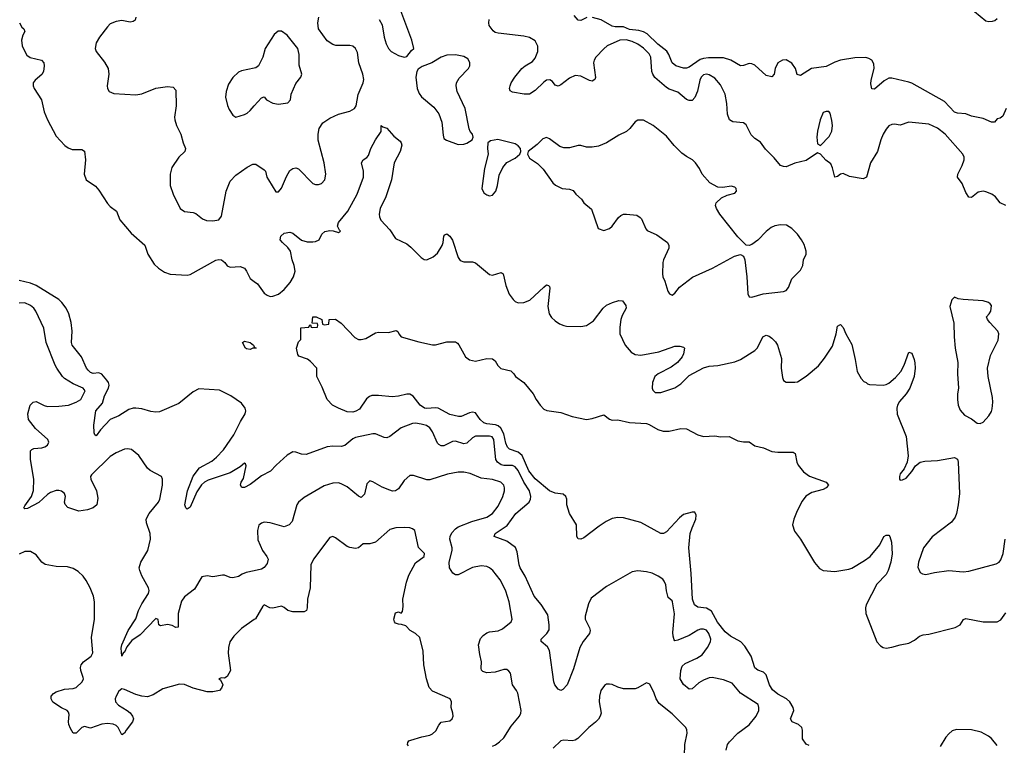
# Model space of a CAD drawing. Header units: inches. Extents: x 2134017 to 2292458, y 756222 to 916513.
# Tile 276 of 387: x 2208355 to 2215259, y 892085 to 897173. Entities that reach past the tile are written whole.
import ezdxf

# ---------------------------------------------------------------- set-up
doc = ezdxf.new("R2010")
doc.units = ezdxf.units.IN
doc.header["$MEASUREMENT"] = 0
doc.layers.add('C2809', color=7, linetype='Continuous')
doc.layers.add('C2819', color=7, linetype='Continuous')

msp = doc.modelspace()

# ---------------------------------------------------------------- linework, layer by layer
at = {"layer": 'C2809', "color": 5}
for points, elevation in [([(2208352.7, 897150), (2208370, 897121), (2208384.7, 897110), (2208390.9, 897090.9), (2208375.9, 897064.1), (2208368.4, 897030), (2208373.1, 896990), (2208390.3, 896950), (2208405.3, 896925.3), (2208428.3, 896908.3), (2208508.5, 896888.5), (2208523.8, 896870), (2208526.7, 896850), (2208521.7, 896810), (2208510.2, 896789.8), (2208462, 896750), (2208450.2, 896730), (2208448.9, 896710), (2208455.8, 896690), (2208506.7, 896610), (2208527.3, 896527.3), (2208550, 896470.8), (2208610, 896357.3), (2208670.4, 896290.4), (2208694.6, 896274.6), (2208723.4, 896263.4), (2208790, 896262.8), (2208810, 896252), (2208816.3, 896190), (2208806, 896090), (2208820.7, 896050), (2208885.1, 896005.1), (2208910, 895977.3), (2208970, 895884), (2208990, 895862), (2209033.4, 895830), (2209057.1, 895770), (2209136.2, 895676.2), (2209231.3, 895591.3), (2209252.9, 895530), (2209298.7, 895458.7), (2209327.7, 895430), (2209370, 895401.6), (2209410, 895388), (2209530, 895380.5), (2209550, 895386.4), (2209730, 895486), (2209750, 895491.4), (2209768.8, 895488.8), (2209792.7, 895470), (2209810, 895447.3), (2209830, 895437.1), (2209901.6, 895441.6), (2209931.2, 895431.2), (2209946, 895410), (2209970, 895359.1), (2210000, 895337)], 340), ([(2209168.4, 897190), (2209163.8, 897170), (2209150, 897159.7), (2209130, 897156.4), (2209070, 897167.4), (2209030, 897160.4), (2208990, 897143.1), (2208970, 897124.2), (2208915.3, 897050), (2208892, 897010), (2208884.4, 896970), (2208890.4, 896950.4), (2208950, 896874.8), (2208974.9, 896830), (2208980.3, 896790), (2208968, 896710), (2208970.6, 896690), (2208982.8, 896670), (2209014.4, 896654.4), (2209170, 896646), (2209210, 896653.4), (2209310, 896693.6), (2209390, 896705.5), (2209430, 896698.8), (2209450, 896678), (2209451.7, 896570), (2209441.3, 896490), (2209443.1, 896470), (2209454, 896430), (2209484.9, 896370), (2209500.3, 896310), (2209517, 896270), (2209512.2, 896250), (2209470, 896209.4), (2209422.3, 896137.7), (2209410.4, 896090), (2209410.5, 896010.5), (2209430.7, 895950), (2209478.8, 895850), (2209510, 895827.7), (2209570, 895822), (2209590, 895814.8), (2209636.4, 895776.4), (2209665.5, 895765.5), (2209710, 895763.7), (2209750, 895770.4), (2209770, 895796), (2209801.4, 895970), (2209830, 896040.3), (2209870, 896082.7), (2209950, 896139.1), (2209990, 896161), (2210000, 896161)], 360), ([(2210000, 896833), (2209910, 896813.6), (2209890, 896804.5), (2209850, 896766.6), (2209819.2, 896720.8), (2209803, 896670), (2209798, 896630), (2209812.3, 896572.3), (2209824.4, 896544.4), (2209850, 896502.8), (2209870, 896490.7), (2209930, 896508.2), (2209950, 896518), (2209970, 896535.5), (2210000, 896568.9)], 380), ([(2210000, 893935.7), (2209970, 893912.8), (2209930, 893893.6), (2209912.5, 893892.5), (2209903.5, 893910), (2209908.5, 893930), (2209923.6, 893956.4), (2209943.7, 894043.7), (2209939.1, 894059.1), (2209930, 894063.7), (2209901.3, 894038.7), (2209830, 893996.5), (2209675.2, 893944.8), (2209650, 893929.8), (2209629.5, 893910.5), (2209597.7, 893862.3), (2209550, 893755.1), (2209530, 893740.9), (2209519.3, 893750), (2209513.6, 893770), (2209531.9, 893870), (2209570, 893972.2), (2209615.1, 894030), (2209701.7, 894078.3), (2209735.6, 894104.4), (2209782.7, 894157.3), (2209857.3, 894262.7), (2209903.8, 894356.2), (2209936.4, 894410), (2209940.5, 894430), (2209936.3, 894450), (2209910, 894484.2), (2209835, 894535), (2209756.2, 894576.2), (2209610, 894584.6), (2209570, 894564.7), (2209470, 894481.1), (2209336, 894424), (2209310, 894421.3), (2209273.5, 894426.5), (2209210, 894444), (2209170, 894449.8), (2209150, 894449.8), (2209119.3, 894440.7), (2209050, 894395.8), (2208990, 894369.7), (2208922.2, 894297.8), (2208890, 894256), (2208881.6, 894261.6), (2208876.6, 894276.6), (2208873.8, 894330), (2208889.6, 894430), (2208936.1, 894483.9), (2208950, 894536.5), (2208978.3, 894590), (2208982, 894610), (2208976.9, 894630), (2208966.5, 894646.5), (2208930, 894687.1), (2208910, 894697.8), (2208870, 894693.2), (2208850, 894699.8), (2208834.8, 894714.8), (2208823.7, 894730), (2208788.1, 894808.1), (2208723.5, 894890), (2208718.9, 894910), (2208722.8, 894990), (2208715.3, 895050), (2208699.3, 895110), (2208679.8, 895150), (2208649.8, 895190), (2208628.4, 895210), (2208470, 895309.9), (2208430, 895326.3), (2208350, 895343.4)], 340), ([(2210000, 893309.5), (2209942.9, 893297.1), (2209914, 893286), (2209890, 893269.6), (2209850, 893259.5), (2209830, 893260.9), (2209790, 893277), (2209777.6, 893277.6), (2209710, 893265.6), (2209670, 893272.7), (2209632.8, 893267.2), (2209580.2, 893179.8), (2209510, 893125.1), (2209490, 893094.5), (2209466, 893010), (2209467.1, 892912.9), (2209450, 892911.5), (2209424.8, 892924.8), (2209390, 892932.1), (2209342.4, 892922.4), (2209329.7, 892929.7), (2209326.6, 892966.6), (2209310, 892974.7), (2209199.3, 892860.7), (2209140.4, 892819.6), (2209105.7, 892774.3), (2209090, 892738), (2209083.4, 892736.6), (2209074.9, 892725.1), (2209070, 892709.3), (2209066.6, 892766.6), (2209071.1, 892790), (2209115.3, 892890), (2209168.3, 892971.7), (2209188.7, 893031.3), (2209210, 893076.9), (2209258.7, 893150), (2209262.7, 893170), (2209258, 893190), (2209210, 893273.6), (2209196.2, 893310), (2209193.6, 893330), (2209204.8, 893370), (2209253.3, 893450), (2209272.1, 893530), (2209269.8, 893569.8), (2209244.2, 893644.2), (2209242.7, 893670), (2209262.6, 893710), (2209328, 893790), (2209336.8, 893810), (2209356, 893910), (2209355.1, 893950), (2209350, 893968.7), (2209270, 894012.3), (2209250, 894029.4), (2209190, 894116), (2209138.4, 894158.4), (2209110, 894164.5), (2209090, 894160.5), (2209030, 894136), (2208990, 894110.9), (2208858.2, 893981.8), (2208852, 893970), (2208854.6, 893950), (2208893.6, 893870), (2208903, 893817), (2208894.8, 893770), (2208870, 893749), (2208830, 893736), (2208770, 893726.6), (2208692.5, 893752.5), (2208672.9, 893772.9), (2208669.4, 893790), (2208676, 893830), (2208669.2, 893850), (2208647.6, 893867.6), (2208630, 893872.8), (2208610, 893872.1), (2208570, 893858.2), (2208550, 893844.6), (2208490, 893786.4), (2208410, 893746.2), (2208390, 893743.5), (2208384.4, 893750), (2208390, 893764), (2208438.2, 893830), (2208451.7, 893871.7), (2208454.7, 893950), (2208429.6, 894090), (2208431.3, 894148.7), (2208440.1, 894159.9), (2208453.3, 894166.7), (2208510, 894170.4), (2208530, 894178.4), (2208549.3, 894190), (2208558, 894210), (2208552, 894230), (2208466, 894306), (2208416.2, 894370), (2208411.6, 894410), (2208428.7, 894470), (2208448.4, 894491.6), (2208470, 894495.5), (2208527.2, 894467.2), (2208550, 894461.7), (2208630, 894462.4), (2208697.6, 894470), (2208749.6, 894490), (2208784.2, 894510), (2208813, 894570), (2208798.7, 894590), (2208730, 894619.4), (2208670, 894656.1), (2208655.7, 894670), (2208616, 894730), (2208604.4, 894750), (2208540.9, 894910), (2208523.1, 895010), (2208467.6, 895130), (2208453.5, 895150), (2208431.2, 895170), (2208390, 895187.4), (2208350, 895185.1)], 360), ([(2210000, 894868.8), (2209990, 894868.7), (2209970, 894861.2), (2209945.2, 894865.2), (2209938, 894870), (2209918, 894910), (2209930, 894918), (2209972, 894910), (2209994, 894890), (2209998, 894878), (2210000, 894877)], 320), ([(2210000, 892967), (2209910, 892905.1), (2209856, 892850), (2209829.3, 892810.7), (2209819, 892770), (2209816.1, 892730), (2209832, 892610), (2209810, 892566.6), (2209790, 892555.1), (2209770, 892557.2), (2209752, 892550), (2209763.5, 892543.5), (2209778, 892510), (2209770, 892485.2), (2209754.8, 892470), (2209710, 892458.7), (2209670, 892460.3), (2209570, 892485.1), (2209510, 892511.5), (2209474.2, 892514.1), (2209359, 892481), (2209290, 892438), (2209250, 892424.5), (2209210, 892428.7), (2209170, 892440.3), (2209090, 892476.9), (2209070, 892481.3), (2209050, 892464.2), (2209032.2, 892430), (2209025, 892410), (2209027.5, 892390), (2209046.7, 892366.7), (2209108.4, 892330), (2209130, 892311.8), (2209146.7, 892290), (2209152, 892270), (2209146.7, 892250), (2209100.3, 892190), (2209090, 892169.3), (2209070, 892159.3), (2209044.2, 892210), (2209030, 892224.2), (2209010, 892232.1), (2208970, 892238), (2208930, 892232.6), (2208850, 892205.1), (2208810, 892216), (2208790, 892209.4), (2208750, 892169.6), (2208730, 892169.6), (2208710, 892202), (2208699.4, 892230), (2208696.2, 892250), (2208700.6, 892300.6), (2208697.1, 892317.1), (2208687.3, 892330), (2208647.5, 892347.5), (2208587.2, 892387.2), (2208574.5, 892410), (2208576.4, 892430), (2208590.7, 892449.3), (2208610, 892460.8), (2208670, 892479.1), (2208730, 892483.9), (2208750, 892490.2), (2208793.8, 892530), (2208801.6, 892550), (2208800.9, 892560.9), (2208784.1, 892610), (2208781.6, 892630), (2208785.8, 892650), (2208802.3, 892670), (2208855.1, 892710), (2208866.8, 892733.2), (2208859.3, 892840.7), (2208879.6, 892970), (2208879.5, 893090), (2208872, 893130), (2208849.5, 893190), (2208820.8, 893240.8), (2208799.5, 893270), (2208764.2, 893304.2), (2208730, 893325.1), (2208690, 893336.5), (2208610, 893339.4), (2208532.1, 893352.1), (2208509.8, 893370), (2208470, 893421.3), (2208430, 893442.9), (2208390, 893442.9), (2208350, 893425.1)], 380)]:
    msp.add_lwpolyline(points, dxfattribs=dict(at, elevation=elevation))
at = {"layer": 'C2819', "color": 5}
for points, elevation in [([(2210874.9, 897174.9), (2210895.9, 897135.9), (2210910.2, 897050), (2210923.5, 897003.5), (2210940.3, 896970), (2210960.4, 896950), (2211010, 896922), (2211050, 896910.7), (2211070, 896916), (2211102, 896958), (2211118, 896970), (2211103.7, 897030), (2210998.4, 897310)], 360), ([(2212331.9, 897188.1), (2212290, 897168.3), (2212270, 897169.6), (2212242.7, 897202.7)], 320), ([(2215010, 897262.2), (2215130, 897165.6), (2215150, 897160.6), (2215177.4, 897162.6), (2215192.5, 897167.5), (2215210, 897180.8)], 320), ([(2210000, 896161), (2210010, 896161), (2210070, 896120.7), (2210078, 896110), (2210088.4, 896070), (2210098.4, 896050), (2210150, 895966.8), (2210170, 895966.8), (2210190, 895990.8), (2210225.6, 896074.4), (2210250, 896114.8), (2210270, 896130.7), (2210290, 896134.8), (2210310, 896126.8), (2210410, 896024.9), (2210430, 896018), (2210450, 896018), (2210470, 896025.5), (2210494.5, 896050), (2210501.6, 896090), (2210490, 896168.7), (2210447.9, 896327.9), (2210446.6, 896370), (2210455.6, 896410), (2210480.5, 896450), (2210530, 896483.1), (2210589.8, 896510.2), (2210670, 896532.4), (2210702, 896550), (2210714.8, 896570), (2210728.4, 896648.4), (2210763.5, 896730), (2210767, 896753), (2210760.7, 896790), (2210732.2, 896870), (2210722.8, 896942.8), (2210710, 896971.5), (2210690, 896988.3), (2210670, 896992.8), (2210571.9, 896991.9), (2210550, 896998.4), (2210510, 897026), (2210449.6, 897110), (2210444.2, 897150), (2210453.3, 897190)], 360), ([(2215270.4, 895869.6), (2215230, 895889.6), (2215197.6, 895930), (2215172, 895950), (2215130, 895966.9), (2215110, 895969.7), (2215075.8, 895964.2), (2215030, 895926), (2215010, 895929.3), (2214990, 895961.2), (2214964.9, 896024.9), (2214932, 896070), (2214933.3, 896090), (2214964.2, 896150), (2214976.9, 896190), (2214976.9, 896210), (2214969.6, 896230), (2214844, 896370), (2214790, 896413.1), (2214730, 896441.5), (2214590, 896454.8), (2214530, 896434), (2214490, 896440.7), (2214470, 896438.4), (2214450, 896429.4), (2214430, 896406), (2214410.2, 896369.8), (2214393.7, 896330), (2214370.4, 896250), (2214321.3, 896170), (2214291.9, 896068.1), (2214270, 896057), (2214173.4, 896073.4), (2214130, 896095.1), (2214110, 896089.4), (2214090, 896073.2), (2214070, 896069.2), (2214054.9, 896134.9), (2214042, 896162), (2214007.5, 896187.5), (2213970, 896229), (2213950, 896239), (2213870, 896186), (2213790, 896166.6), (2213730, 896141.2), (2213710, 896142.7), (2213689.3, 896150), (2213644.8, 896204.8), (2213585.7, 896265.7), (2213550, 896313.6), (2213510, 896340.4), (2213484.8, 896364.8), (2213450, 896436), (2213429.5, 896449.5), (2213355.9, 896455.9), (2213331.6, 896471.6), (2213318, 896510), (2213314.6, 896585.4), (2213300.7, 896650), (2213270, 896716.9), (2213230, 896762.4), (2213190, 896785.7), (2213170, 896790.6), (2213150, 896786), (2213133.2, 896770), (2213124.1, 896750), (2213108, 896672), (2213090, 896628), (2213070, 896607.6), (2213050, 896605.8), (2213030, 896613.8), (2212970, 896666), (2212910, 896684.8), (2212890, 896696.8), (2212808.9, 896768.9), (2212794.8, 896790), (2212788.4, 896810), (2212780.2, 896910), (2212770, 896932.9), (2212730, 896972.4), (2212690, 897001.8), (2212650, 897019.8), (2212608.6, 897031.4), (2212562.8, 897030), (2212475.5, 896990), (2212450, 896969.7), (2212393.7, 896910), (2212382.6, 896890), (2212379.5, 896870), (2212392.3, 896767.7), (2212387, 896753), (2212370, 896742), (2212350, 896746.3), (2212290, 896776.9), (2212250, 896782.6), (2212210, 896763.1), (2212150, 896715.6), (2212130, 896706.6), (2212110, 896714.5), (2212090, 896739.5), (2212072.3, 896752.3), (2212050, 896749.7), (2212030, 896735.8), (2211970, 896675.8), (2211930, 896651.5), (2211891.6, 896651.6), (2211810, 896665.2), (2211794, 896674), (2211789.2, 896690), (2211793.2, 896710), (2211800.9, 896730), (2211826.6, 896770), (2211875.1, 896830), (2211899.3, 896850), (2211950, 896880.3), (2211970, 896903.8), (2211987.4, 896950), (2211988.5, 896988.5), (2211970, 897025.1), (2211930, 897047.1), (2211890, 897057.8), (2211710, 897077.6), (2211690, 897084.4), (2211675.4, 897095.4), (2211647.8, 897132.2), (2211643.5, 897150), (2211646.2, 897173.8)], 340), ([(2215271.5, 896550), (2215250, 896497.2), (2215230, 896482.7), (2215210, 896477), (2215190, 896454), (2215170, 896454), (2215110, 896480.4), (2215030, 896497.4), (2214990, 896512.8), (2214930, 896518.5), (2214910, 896525.7), (2214839.1, 896599.1), (2214610, 896727.9), (2214590, 896735.3), (2214470, 896764.1), (2214450, 896762.9), (2214416.7, 896743.3), (2214350, 896687), (2214330, 896689.2), (2214323.8, 896723.8), (2214324.5, 896750), (2214346.6, 896830), (2214344.6, 896864.6), (2214329.8, 896889.8), (2214310, 896901.5), (2214287.2, 896907.2), (2214210, 896905), (2214110, 896889), (2214070, 896875.9), (2214010, 896845.7), (2213907.3, 896830), (2213830, 896780.9), (2213807.8, 896787.8), (2213795.8, 896830), (2213770, 896868), (2213730, 896891.6), (2213704, 896890), (2213670.4, 896870), (2213652.2, 896830), (2213644.9, 896790), (2213630, 896772.7), (2213590, 896782.4), (2213510, 896854.3), (2213490, 896864), (2213470, 896865.4), (2213430, 896851.1), (2213410, 896849.7), (2213342, 896890), (2213290, 896904.5), (2213186.1, 896906.1), (2213150, 896902), (2213126.1, 896893.9), (2213050, 896839.7), (2213030, 896832.8), (2213010, 896833.7), (2212956, 896850), (2212930, 896871.6), (2212907.7, 896930), (2212893.5, 896953.5), (2212830, 897000.5), (2212754.8, 897074.8), (2212730, 897088.3), (2212696.7, 897096.7), (2212630, 897103.2), (2212590, 897122.9), (2212530, 897122.6), (2212510, 897127.7), (2212432.7, 897172.7), (2212371.1, 897188.9)], 320), ([(2210000, 896568.9), (2210050, 896624.7), (2210070, 896631.3), (2210084.7, 896610), (2210130, 896587.3), (2210170, 896581), (2210235.3, 896590), (2210253.2, 896610), (2210257.2, 896650), (2210290, 896724.7), (2210326, 896770), (2210332.3, 896790), (2210314.9, 896854.9), (2210315.1, 896930), (2210305.4, 896970), (2210230, 897065.1), (2210190, 897091.6), (2210168.3, 897091.7), (2210138.8, 897070), (2210076.4, 896970), (2210060.4, 896910), (2210030, 896849.2), (2210010, 896835.1), (2210000, 896833)], 380), ([(2210000, 895337), (2210021.3, 895321.3), (2210070, 895256.3), (2210090, 895240.4), (2210110, 895232.4), (2210130, 895233.7), (2210170, 895248.7), (2210210, 895281.3), (2210251.5, 895330), (2210275.1, 895370), (2210286, 895410), (2210280.5, 895450), (2210265.6, 895490), (2210254.3, 895550), (2210236, 895576), (2210197, 895610), (2210180.9, 895630), (2210185.4, 895654.6), (2210210, 895677.3), (2210250, 895683.8), (2210270, 895676.4), (2210330, 895628), (2210370, 895615.5), (2210410, 895616.4), (2210430, 895618.4), (2210455.1, 895630), (2210472.7, 895670), (2210493.3, 895686.7), (2210530, 895694.4), (2210552.8, 895692.8), (2210590, 895682), (2210604, 895690), (2210596.6, 895696.6), (2210584.4, 895724.4), (2210589.7, 895750), (2210656.4, 895830), (2210720.6, 895950), (2210765.3, 896070), (2210766.2, 896110), (2210752.7, 896170), (2210764, 896190), (2210790, 896207.7), (2210799.5, 896220.5), (2210817.7, 896270), (2210850, 896330.6), (2210889.2, 896390), (2210890, 896432), (2210902, 896422), (2210930, 896411.3), (2210977.5, 896357.5), (2211021.7, 896321.7), (2211030.6, 896310), (2211034.2, 896294.2), (2211022.7, 896250), (2210980.2, 896170), (2210962.6, 896050), (2210921.8, 895930), (2210883.5, 895850), (2210875.9, 895810), (2210877.6, 895790), (2210887.1, 895767.1), (2210950, 895699.5), (2210990, 895638), (2211070, 895600.5), (2211098, 895578), (2211170, 895504.9), (2211190, 895490.5), (2211210, 895488.8), (2211254.5, 895510), (2211284.4, 895535.6), (2211317.6, 895590), (2211325.1, 895610), (2211330, 895654), (2211335.3, 895664.7), (2211350, 895670.8), (2211370, 895654), (2211390, 895626.8), (2211430, 895504.7), (2211443.4, 895483.4), (2211470, 895475.5), (2211530, 895474.9), (2211550, 895467.7), (2211650, 895387.3), (2211670, 895382), (2211730, 895400.7), (2211746, 895390), (2211762.8, 895310), (2211787.8, 895247.8), (2211815.3, 895210), (2211830, 895196.5), (2211850, 895187.4), (2211890, 895188.9), (2211932.5, 895207.5), (2212030, 895298), (2212050, 895313), (2212062, 895310), (2212070, 895302), (2212072.4, 895290), (2212058.5, 895161.4), (2212067.4, 895110), (2212084.3, 895084.3), (2212110, 895061.1), (2212140.9, 895040.9), (2212170, 895028.9), (2212190, 895024.4), (2212290, 895022), (2212330, 895028.8), (2212378.6, 895061.4), (2212446.9, 895150), (2212470, 895170.4), (2212511.1, 895191.1), (2212556.4, 895203.6), (2212582, 895202), (2212606, 895170), (2212606.8, 895150), (2212580.2, 895099.8), (2212570.3, 895070), (2212563.2, 895016.8), (2212563.5, 894970), (2212599.7, 894890), (2212641.5, 894841.5), (2212670, 894826.5), (2212710, 894820.6), (2212835.9, 894844.1), (2212950, 894884.6), (2212984.6, 894884.6), (2213010, 894876.3), (2213015.5, 894870), (2213010.5, 894830.5), (2213001.3, 894810), (2212968.4, 894770), (2212923.6, 894736.4), (2212833, 894690), (2212808.9, 894670), (2212791.8, 894630), (2212790.3, 894590.3), (2212795.6, 894575.6), (2212810, 894559.1), (2212850, 894558), (2212950, 894592.4), (2212990, 894620.4), (2213050, 894678), (2213150, 894732.7), (2213190, 894742.4), (2213250, 894748), (2213370, 894774), (2213410, 894790.3), (2213510, 894853.7), (2213527.8, 894872.2), (2213566.6, 894950), (2213590, 894960.4), (2213610, 894954), (2213630, 894940.3), (2213654.9, 894914.9), (2213667.7, 894890), (2213697, 894797), (2213693.7, 894730), (2213703, 894663), (2213710, 894642), (2213730, 894631), (2213790, 894630.8), (2213810, 894634.8), (2213870, 894674.4), (2213955.2, 894744.8), (2213999.5, 894800.5), (2214055.2, 894884.8), (2214080.5, 894970), (2214090, 895024.7), (2214106, 895034), (2214110, 895034.8), (2214130, 895014.8), (2214148, 894970), (2214190, 894896), (2214214.6, 894790), (2214226.6, 894706.6), (2214256, 894656), (2214275.2, 894635.2), (2214291.3, 894630), (2214299.6, 894619.6), (2214314.8, 894614.8), (2214409.7, 894610.3), (2214430, 894614), (2214450, 894624.9), (2214496.9, 894663.1), (2214533.8, 894706.2), (2214556.9, 894750), (2214590, 894841), (2214610, 894834.8), (2214628.2, 894790), (2214632.3, 894767.7), (2214634.4, 894730), (2214628, 894670), (2214596.3, 894590), (2214570.6, 894550), (2214525.4, 894494.6), (2214510.4, 894470), (2214504.9, 894450), (2214507.7, 894407.7), (2214570.4, 894250), (2214586, 894114), (2214579.1, 894070), (2214556.4, 894023.6), (2214530, 893988), (2214524, 893970), (2214524.7, 893950), (2214530, 893944.7), (2214546, 893946), (2214570, 893958.8), (2214610, 894004), (2214636.1, 894043.9), (2214670, 894070.4), (2214703.1, 894076.9), (2214790, 894082.3), (2214910, 894103.8), (2214930, 894090.7), (2214935.3, 894070), (2214944.4, 893850), (2214936.9, 893770), (2214925.2, 893710), (2214915, 893685), (2214888.5, 893650), (2214754.4, 893545.6), (2214693.4, 893470), (2214657.6, 893370), (2214653.4, 893333.4), (2214670, 893296), (2214686.2, 893286.2), (2214710, 893282), (2214770, 893297.1), (2214870, 893310.4), (2214970, 893300.4), (2215010, 893304.9), (2215201.7, 893358.3), (2215222.7, 893370), (2215235.6, 893384.4), (2215252.2, 893430), (2215264.7, 893530)], 340), ([(2213890, 892084.4), (2213870, 892094), (2213845.1, 892130), (2213844, 892190), (2213838.7, 892210), (2213815.1, 892230), (2213771.8, 892250), (2213761.1, 892270), (2213782.2, 892330), (2213779.3, 892350), (2213755, 892390), (2213732.9, 892410), (2213670, 892444.3), (2213633.8, 892473.8), (2213611.9, 892510), (2213590, 892578.8), (2213570, 892598.4), (2213530, 892612.4), (2213510, 892628.5), (2213483.1, 892710), (2213440.3, 892780.3), (2213411, 892811), (2213340.2, 892850), (2213301.1, 892881.1), (2213248.6, 892948.6), (2213206.5, 893026.5), (2213170, 893046.1), (2213110, 893054.2), (2213086.4, 893070), (2213073, 893110), (2213062.8, 893290), (2213045.9, 893470), (2213056.7, 893570), (2213069.4, 893610.6), (2213097.1, 893670), (2213098.3, 893698.3), (2213090, 893719.3), (2213070, 893720.5), (2213010, 893702.3), (2212980.9, 893679.1), (2212890, 893582.7), (2212870, 893569.4), (2212850, 893569.5), (2212710, 893647.1), (2212590, 893680.4), (2212550, 893683.1), (2212510, 893675.1), (2212466.7, 893653.3), (2212417.7, 893622.3), (2212310, 893539.1), (2212290, 893529.6), (2212271.9, 893531.9), (2212261.6, 893550), (2212259, 893630), (2212209.6, 893709.6), (2212191.5, 893770), (2212191, 893810), (2212185.1, 893830), (2212165.8, 893845.8), (2212110, 893854.1), (2212070, 893869.9), (2211970, 893953.5), (2211924.5, 894010), (2211877.9, 894117.9), (2211850, 894139.9), (2211790, 894160.6), (2211775.8, 894175.8), (2211763.8, 894203.8), (2211748.9, 894270), (2211728.2, 894308.2), (2211710, 894324.7), (2211692.2, 894332.2), (2211630, 894339.7), (2211610, 894346.7), (2211584.9, 894370), (2211550, 894416), (2211530, 894420.8), (2211510, 894416.8), (2211450, 894389.8), (2211431.2, 894391.2), (2211370, 894405.1), (2211290, 894449.4), (2211270, 894452.3), (2211210, 894446.7), (2211194, 894450), (2211163.7, 894470), (2211112.8, 894532.8), (2211090, 894547), (2211070, 894547.4), (2211010, 894532.2), (2210967.6, 894527.6), (2210870, 894538.8), (2210823, 894537), (2210808.5, 894531.5), (2210786.3, 894513.7), (2210736.9, 894443.1), (2210712.3, 894427.7), (2210690, 894421), (2210650, 894423.9), (2210589.2, 894450), (2210549.2, 894470), (2210510, 894509.2), (2210475.5, 894595.5), (2210439, 894670), (2210438, 894730), (2210395.1, 894775.1), (2210372.1, 894792.1), (2210313.2, 894813.2), (2210305.6, 894825.6), (2210295.3, 894870), (2210310, 894914), (2210326, 894930), (2210327.3, 895012.7), (2210382, 895018), (2210390, 895034), (2210394, 895034), (2210398, 895018), (2210410, 895014), (2210442, 895018), (2210446, 895030), (2210442, 895042), (2210406, 895046), (2210410, 895090.4), (2210434, 895090), (2210474, 895070), (2210478, 895038), (2210490, 895034), (2210522, 895038), (2210526, 895070), (2210570, 895072), (2210610, 895044), (2210704.8, 894944.8), (2210730, 894931.5), (2210750, 894930.2), (2210782, 894938), (2210850, 894977.3), (2210870, 894981.3), (2210941.5, 894978.5), (2210994, 894994), (2211007.3, 894987.3), (2211013.4, 894970), (2211030, 894948.5), (2211153.9, 894913.9), (2211250, 894893.4), (2211270, 894892.2), (2211350, 894913.7), (2211410, 894913.4), (2211424.9, 894904.9), (2211433.7, 894893.7), (2211480.5, 894810), (2211508.1, 894788.1), (2211550, 894778.9), (2211630, 894797.6), (2211670, 894794.9), (2211690, 894780.7), (2211707.8, 894747.8), (2211727.9, 894727.9), (2211798.8, 894710), (2211818.8, 894690), (2211830.6, 894670.6), (2211890, 894628.7), (2211955.8, 894550), (2211975.3, 894510), (2212004.2, 894470), (2212030, 894443.1), (2212052, 894432), (2212150, 894419.7), (2212230, 894391.5), (2212330, 894370.4), (2212370, 894377), (2212450, 894402.8), (2212490, 894371), (2212510, 894364.7), (2212550, 894366.8), (2212630, 894348.5), (2212750, 894342.6), (2212770, 894335.3), (2212830, 894299.5), (2212866.6, 894286.6), (2212908.7, 894288.7), (2212990, 894305.3), (2213030, 894303.7), (2213110, 894262.4), (2213150, 894250.4), (2213230, 894254), (2213270, 894247.2), (2213330, 894250.4), (2213390, 894220.3), (2213430, 894213), (2213470, 894213), (2213510, 894183.8), (2213570, 894170.3), (2213630, 894144.9), (2213670, 894140.2), (2213779.5, 894139.5), (2213792.7, 894130), (2213803.8, 894070), (2213813, 894050), (2213850, 894002), (2213893.3, 893973.3), (2214011, 893930), (2214027.3, 893910), (2214010.7, 893890), (2213990, 893877.6), (2213910, 893856.8), (2213868.4, 893831.6), (2213842.6, 893797.4), (2213807.1, 893730), (2213782.7, 893670), (2213774.7, 893630), (2213787.3, 893587.3), (2213830.1, 893530.1), (2213927.2, 893367.2), (2213964.5, 893324.5), (2213990, 893310.3), (2214070, 893304.4), (2214170, 893320.5), (2214190, 893327.7), (2214279.4, 893380.6), (2214318, 893410), (2214386.6, 893490), (2214414, 893550), (2214430, 893559.1), (2214450, 893557.3), (2214457.3, 893550), (2214467.7, 893510), (2214471.9, 893428.1), (2214463.8, 893370), (2214443.8, 893310), (2214430, 893282.7), (2214365.5, 893214.5), (2214290.3, 893070), (2214284.9, 893050), (2214289.1, 893009.1), (2214364.9, 892810), (2214390, 892782.4), (2214410, 892770.4), (2214430, 892767), (2214470, 892772), (2214528.7, 892790), (2214590, 892801.7), (2214630, 892821.1), (2214665.6, 892850), (2214690, 892859.1), (2214730, 892864.9), (2214915.3, 892910), (2214949.2, 892930), (2214973.8, 892966.2), (2214990, 892974.4), (2215110, 892950.3), (2215210, 892950.3), (2215236.1, 892963.9), (2215270, 893013)], 320), ([(2210000, 894877), (2210014, 894870), (2210010, 894869), (2210000, 894868.8)], 320), ([(2213309, 892050), (2213319.3, 892090), (2213332.7, 892110), (2213391.6, 892170), (2213470, 892227.6), (2213519.7, 892290), (2213537.6, 892330), (2213538.4, 892350), (2213532.3, 892370), (2213410, 892451.5), (2213350, 892521.6), (2213290, 892544.7), (2213210, 892560.7), (2213190, 892558.4), (2213150, 892541.7), (2213117.8, 892522.2), (2213070, 892481.6), (2213050, 892478.4), (2213010, 892511.5), (2212987.4, 892550), (2212992.1, 892610), (2213000.9, 892639.1), (2213020.8, 892659.2), (2213103.8, 892696.2), (2213139.6, 892720.4), (2213178.9, 892770), (2213199.6, 892810), (2213202.4, 892830), (2213188.3, 892870), (2213170, 892892.1), (2213150, 892899.8), (2213130, 892899.2), (2213110, 892891.9), (2213050, 892855.6), (2212970, 892821.1), (2212950, 892817.6), (2212944.2, 892824.2), (2212936.5, 892850), (2212935.9, 892875.9), (2212946.1, 893006.1), (2212933.3, 893090), (2212930, 893098), (2212902, 893122), (2212890, 893168), (2212885.4, 893210), (2212875.2, 893235.2), (2212863.7, 893250), (2212831.9, 893271.9), (2212790, 893291.2), (2212750, 893300.5), (2212690, 893307.6), (2212650, 893302), (2212470, 893198), (2212362.4, 893117.6), (2212343.1, 893076.9), (2212319.5, 892990), (2212319.3, 892970), (2212350.6, 892909.4), (2212355.5, 892890), (2212350.5, 892870), (2212306.4, 892813.6), (2212282.7, 892770), (2212238.2, 892621.8), (2212194.3, 892510), (2212164.6, 892475.4), (2212150, 892469.6), (2212130, 892477.6), (2212108.2, 892508.2), (2212101.5, 892530), (2212069.7, 892750), (2212055.8, 892775.8), (2212011.7, 892811.7), (2212011.5, 892830), (2212051.1, 892868.9), (2212066.5, 892893.5), (2212068.5, 892930), (2212058.7, 892998.7), (2212011.6, 893071.6), (2211963.4, 893130), (2211899.2, 893270), (2211863.6, 893330), (2211856.1, 893350), (2211842.6, 893442.6), (2211831.4, 893471.4), (2211770, 893517.4), (2211681.2, 893550), (2211689.4, 893570), (2211773.3, 893626.7), (2211834, 893710), (2211926.9, 893790), (2211936.9, 893810), (2211939.7, 893830), (2211928.7, 893870), (2211890.7, 893930.7), (2211850, 894012.7), (2211830, 894037), (2211810, 894046.3), (2211750, 894046.8), (2211730, 894052.5), (2211705.9, 894070), (2211694.5, 894090), (2211690.4, 894110), (2211679.1, 894230), (2211667.3, 894247.3), (2211650, 894251.9), (2211550, 894253.8), (2211530, 894241.7), (2211490, 894203.9), (2211470, 894198.8), (2211410, 894218.4), (2211390, 894215.8), (2211330, 894184.8), (2211310, 894185.3), (2211293.2, 894193.2), (2211284.4, 894204.4), (2211250, 894283), (2211230, 894311), (2211206.4, 894326.4), (2211170, 894337.7), (2211130, 894343.8), (2211110, 894341.8), (2211029.5, 894310.5), (2210950, 894249.8), (2210930, 894240.9), (2210910, 894242.7), (2210850, 894268), (2210830, 894269.6), (2210710, 894244.2), (2210690, 894235.1), (2210633.7, 894186.3), (2210610, 894179.1), (2210550, 894182), (2210510, 894177.2), (2210364.4, 894124.4), (2210330, 894126), (2210290, 894140.7), (2210270, 894142.9), (2210230, 894119.7), (2210152.7, 894050), (2210113.8, 894006.2), (2210050, 893974), (2210000, 893935.7)], 340), ([(2211670, 892079.1), (2211691.3, 892088.7), (2211719.6, 892110), (2211750, 892138.4), (2211801.3, 892218.7), (2211859.6, 892290), (2211869.5, 892310), (2211871.8, 892330), (2211848.5, 892450), (2211839.7, 892470), (2211809.7, 892510), (2211796.2, 892590), (2211785.8, 892605.8), (2211770, 892617), (2211750, 892617.6), (2211690, 892598.9), (2211630, 892593.6), (2211602, 892602), (2211592.1, 892612.1), (2211590, 892626), (2211593.6, 892670), (2211581.1, 892721.1), (2211572.8, 892790), (2211587.2, 892832.8), (2211604.9, 892855.1), (2211630, 892873.6), (2211650, 892880.7), (2211710, 892887.9), (2211739.4, 892900.6), (2211800.5, 892950), (2211808.2, 892970), (2211787.9, 893090), (2211764.8, 893164.8), (2211750, 893197), (2211724.1, 893244.1), (2211671.4, 893311.4), (2211650, 893329.7), (2211630, 893338.7), (2211590, 893342.4), (2211530, 893331.7), (2211430, 893281), (2211410, 893281.1), (2211392.7, 893292.7), (2211369.8, 893330), (2211366.6, 893370), (2211388.2, 893450), (2211388.2, 893470), (2211371.6, 893530), (2211372.5, 893550), (2211384.5, 893575.5), (2211410, 893603.6), (2211430, 893617.5), (2211524.6, 893655.4), (2211630, 893683.9), (2211669.8, 893710), (2211710, 893761.7), (2211742.7, 893830), (2211754.1, 893870), (2211755, 893890), (2211749.9, 893909.9), (2211729.6, 893930), (2211670, 893949.8), (2211590, 893957.1), (2211512.7, 893990), (2211470, 893999.8), (2211430, 894000.4), (2211354.5, 893985.5), (2211230, 893945.6), (2211210, 893947.3), (2211116.6, 893976.6), (2211090, 893976), (2211050, 893940.9), (2211010, 893883.7), (2210990, 893869.6), (2210970, 893867.8), (2210950, 893873.3), (2210895.6, 893895.6), (2210830, 893933.2), (2210810, 893939), (2210790, 893918), (2210773, 893847), (2210750, 893823.7), (2210730, 893832), (2210650, 893896.4), (2210610, 893919.2), (2210590, 893924.4), (2210550, 893924), (2210490, 893904.7), (2210350, 893821.6), (2210310.3, 893789.7), (2210298.4, 893770), (2210264.9, 893655.1), (2210244, 893630), (2210210, 893618), (2210110, 893644.7), (2210070, 893649.6), (2210050, 893642.9), (2210031.8, 893628.2), (2210022, 893590), (2210025.2, 893525.2), (2210058.4, 893450), (2210088.2, 893410), (2210096, 893390), (2210090, 893360.9), (2210070, 893331.5), (2210050, 893320.4), (2210000, 893309.5)], 360), ([(2211080.1, 892080.1), (2211075.1, 892090), (2211076, 892104), (2211083.9, 892116.1), (2211098, 892122), (2211175, 892145), (2211230, 892155.9), (2211250, 892164.9), (2211273.6, 892186.4), (2211293.1, 892226.9), (2211310, 892246), (2211370, 892256.5), (2211387.6, 892270), (2211394, 892290), (2211392.8, 892310), (2211380.5, 892350), (2211382.4, 892390), (2211372.8, 892410), (2211250, 892463.9), (2211225.7, 892490), (2211206.8, 892550), (2211188.6, 892650), (2211183.9, 892743.9), (2211160.9, 892840.9), (2211130, 892869.3), (2211093.2, 892890), (2211062.9, 892922.9), (2211032.9, 892932.9), (2211010, 892933.2), (2210990, 892941.2), (2210982.7, 892950), (2210979.3, 892970), (2210990, 893014.8), (2211010, 893021), (2211030, 893012), (2211038, 893022), (2211042.7, 893057.3), (2211041.5, 893110), (2211068.2, 893230), (2211083.1, 893276.9), (2211130, 893363.8), (2211190, 893408.2), (2211194.5, 893430), (2211151.5, 893471.5), (2211125.2, 893590), (2211110, 893602.7), (2211089.5, 893609.5), (2211052.7, 893612.7), (2210992, 893610), (2210950, 893597.6), (2210850.2, 893509.8), (2210810, 893497), (2210762.8, 893497.2), (2210731, 893470), (2210710, 893464.2), (2210670, 893471.3), (2210650, 893479.7), (2210570, 893539.5), (2210550, 893549.5), (2210530, 893542), (2210415.3, 893390), (2210397.4, 893350), (2210392, 893190), (2210373.8, 893110), (2210371.2, 893048.8), (2210365.5, 893030), (2210350, 893021.7), (2210270, 893021.8), (2210235.1, 893030), (2210210, 893051.2), (2210190, 893060.5), (2210130, 893046.6), (2210108.7, 893050), (2210070, 893069), (2210059.8, 893060.2), (2210007.7, 892972.3), (2210000, 892967)], 380), ([(2213015.6, 892010), (2213018.3, 892090), (2213034.6, 892170), (2213033.4, 892193.4), (2213025.3, 892210), (2212930, 892306.4), (2212838, 892378), (2212818, 892410), (2212804, 892450), (2212772.8, 892512.8), (2212750, 892523.7), (2212690, 892487.6), (2212670, 892481.6), (2212590, 892482), (2212550, 892492), (2212510, 892511.8), (2212490, 892514.5), (2212470, 892514), (2212454.6, 892505.4), (2212430.3, 892469.7), (2212419.6, 892430), (2212418.3, 892390), (2212431.7, 892310), (2212426, 892290), (2212412.5, 892267.5), (2212393.3, 892246.7), (2212345.7, 892210), (2212267.6, 892132.4), (2212250, 892121.8), (2212230, 892116.8), (2212170, 892121.3), (2212150, 892115.1), (2212096.3, 892063.7)], 360), ([(2215210, 892083.1), (2215170, 892133.7), (2215148.7, 892150), (2215096.8, 892176.8), (2215030, 892194.1), (2214924.6, 892195.4), (2214894.8, 892185.2), (2214870, 892166.2), (2214850, 892141.7), (2214810, 892076.4)], 320)]:
    msp.add_lwpolyline(points, dxfattribs=dict(at, elevation=elevation))
for points, elevation in [([(2211410, 896927), (2211350, 896925.1), (2211310, 896909.5), (2211244.7, 896870), (2211176.1, 896843.9), (2211150, 896826), (2211140.4, 896810), (2211132.9, 896770), (2211140.8, 896690), (2211155.2, 896655.2), (2211172.2, 896632.2), (2211259.5, 896559.5), (2211292.9, 896512.9), (2211315.1, 896455.1), (2211323.7, 896363.7), (2211330, 896341), (2211348.3, 896328.3), (2211430, 896298), (2211470, 896300.7), (2211490, 896307.3), (2211528.7, 896330), (2211535.3, 896350), (2211529, 896370), (2211513.2, 896390), (2211506.8, 896406.8), (2211477.4, 896550), (2211423.5, 896670), (2211415.4, 896710), (2211418.9, 896730), (2211436.4, 896763.6), (2211502, 896830), (2211512, 896850), (2211511.9, 896871.9), (2211498, 896898), (2211470, 896915.1)], 360), ([(2214010, 896528.7), (2213990, 896522), (2213968.1, 896471.9), (2213948.6, 896391.4), (2213943.8, 896350), (2213950, 896302), (2213970, 896291.3), (2214030, 896354.8), (2214050, 896392), (2214054.5, 896430), (2214050, 896466), (2214037.2, 896517.2), (2214028.4, 896528.4)], 340), ([(2212730, 896469.4), (2212690, 896469.3), (2212670, 896457.2), (2212634, 896410), (2212610, 896389.6), (2212556.5, 896363.5), (2212470.3, 896309.7), (2212413.5, 896286.5), (2212370, 896279.7), (2212330, 896279.7), (2212290, 896291.2), (2212271.2, 896291.2), (2212210, 896273.8), (2212170, 896273.8), (2212143, 896283), (2212070, 896338), (2212050, 896346), (2212023.4, 896336.6), (2211982.5, 896297.5), (2211921, 896250), (2211916, 896230), (2211930, 896201), (2211985.2, 896165.2), (2212025.8, 896125.8), (2212094, 896030), (2212112.1, 896012.1), (2212158, 895990), (2212210, 895983.8), (2212234.9, 895974.9), (2212254.8, 895950), (2212294.2, 895914.2), (2212311, 895890), (2212365.5, 895845.5), (2212412, 895710), (2212450, 895694.8), (2212490, 895708), (2212510, 895725.5), (2212554.8, 895785.2), (2212570, 895799.3), (2212590, 895808.4), (2212610.4, 895810.4), (2212681.4, 895801.4), (2212706.9, 895786.9), (2212716, 895776), (2212746.4, 895706.4), (2212755.5, 895695.5), (2212823.6, 895663.6), (2212896.4, 895610), (2212907.2, 895590), (2212906.3, 895570), (2212868.5, 895488.5), (2212864.2, 895470), (2212861.6, 895390), (2212864, 895370), (2212879.3, 895339.3), (2212900.7, 895270), (2212912, 895250), (2212930, 895241), (2212950, 895256), (2212982.5, 895297.5), (2213073.1, 895366.9), (2213213.2, 895430), (2213366.2, 895513.8), (2213410, 895525.5), (2213430, 895514.8), (2213439.3, 895490), (2213454, 895370), (2213460.7, 895250), (2213470.7, 895230.7), (2213490, 895228.4), (2213568.5, 895251.5), (2213710, 895266.7), (2213730, 895274), (2213744.9, 895295.1), (2213770, 895354.8), (2213830, 895416.3), (2213847.3, 895450), (2213852, 895490), (2213869.4, 895530), (2213869.4, 895550), (2213855.9, 895595.9), (2213838, 895630), (2213809.5, 895670), (2213769.3, 895710), (2213731.1, 895731.1), (2213690, 895735.6), (2213650, 895727.6), (2213624.8, 895715.2), (2213590, 895687), (2213530, 895627), (2213490, 895596.2), (2213470, 895589.5), (2213450, 895592.7), (2213390, 895649.3), (2213263.7, 895810), (2213240.9, 895850), (2213235.1, 895870), (2213239.3, 895890), (2213276.6, 895923.4), (2213316.6, 895943.4), (2213370, 895956), (2213381.2, 895970), (2213379, 895990), (2213370, 895999), (2213344.7, 896004.7), (2213284.5, 895995.5), (2213250, 895998), (2213194, 896030), (2213141.2, 896090), (2213121.2, 896130), (2213094, 896170), (2213073.2, 896190), (2213030, 896213.3), (2212997.3, 896237.3), (2212944.5, 896290), (2212890, 896356), (2212797.2, 896430)], 360), ([(2211707.7, 896332.3), (2211655.3, 896324.7), (2211638, 896310), (2211634.8, 896270), (2211640.7, 896230), (2211614, 896130), (2211594.8, 895990), (2211610, 895958), (2211630, 895944.7), (2211650, 895938), (2211670, 895942), (2211693.2, 895970), (2211706, 896010), (2211717.2, 896082.8), (2211742.7, 896137.3), (2211770, 896170.7), (2211830, 896202), (2211862.7, 896230), (2211869.3, 896250), (2211866, 896270), (2211850, 896289.2), (2211830, 896302.7)], 360), ([(2214910, 895228), (2214891.1, 895208.9), (2214878, 895162), (2214906.2, 895046.2), (2214907, 894950), (2214914, 894870), (2214932.4, 894770), (2214930.4, 894690), (2214937.1, 894590), (2214930.5, 894550), (2214930.4, 894510), (2214936.4, 894470), (2214950, 894434.8), (2214979.5, 894399.5), (2215030, 894374.4), (2215070, 894343.8), (2215090, 894342), (2215110, 894350.7), (2215150, 894394.8), (2215170, 894426.8), (2215174.9, 894445.1), (2215178.9, 894490), (2215176.6, 894523.4), (2215145.1, 894670), (2215142, 894730), (2215162.3, 894817.7), (2215215.3, 894924.7), (2215220.7, 894970), (2215213.3, 894990), (2215157.6, 895050), (2215142, 895070), (2215134, 895090), (2215154, 895110), (2215165.2, 895130), (2215168.7, 895168.7), (2215160.4, 895180.4), (2215148.9, 895188.9), (2215110, 895201.2), (2214971.7, 895211.7), (2214936.5, 895216.5)], 360)]:
    msp.add_lwpolyline(points, close=True, dxfattribs=dict(at, elevation=elevation))

doc.saveas('drawing.dxf')
